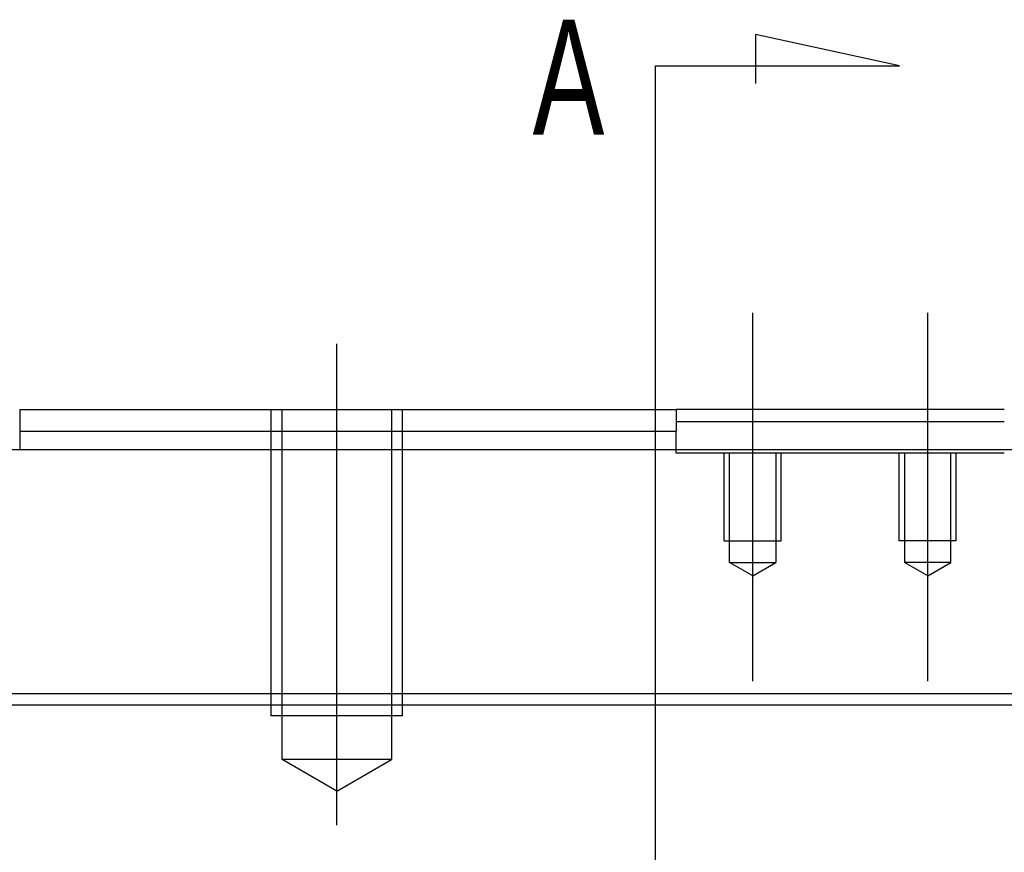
# Model space of a CAD drawing. Header units: millimetres. Extents: x -1108 to 3135, y -1596 to 860.
# Tile 596 of 649: x 942 to 987, y -212 to -174. Entities that reach past the tile are written whole.
import ezdxf
from ezdxf.lldxf.tags import DXFTag

# ---------------------------------------------------------------- set-up
doc = ezdxf.new("R2010")
doc.units = ezdxf.units.MM
doc.layers.get('0').update_dxf_attribs({"linetype": 'CONTINUOUS'})
doc.styles.add('CHN', font='txt')
tags = doc.linetypes.add('DASHED', pattern=[25.72, 12.86, -12.86]).pattern_tags.tags
tags[6:7] = [DXFTag(74, 4), DXFTag(75, 0), DXFTag(340, '0'), DXFTag(46, 0.0), DXFTag(50, 0.0), DXFTag(44, 0.0), DXFTag(45, 0.0)]
tags[4:5] = [DXFTag(74, 4), DXFTag(75, 0), DXFTag(340, '0'), DXFTag(46, 0.0), DXFTag(50, 0.0), DXFTag(44, 0.0), DXFTag(45, 0.0)]

msp = doc.modelspace()

# ---------------------------------------------------------------- linework, layer by layer
for p, q in [((982.079, -175.647), (975.492, -174.213)), ((975.492, -174.213), (975.492, -176.442)), ((970.931, -175.647), (982.079, -175.647)), ((970.931, -178.283), (970.931, -175.647)), ((970.931, -244.758), (970.931, -178.283)), ((797.867, -204.839), (1339.867, -204.839))]:
    msp.add_line(p, q)
at = {"ltscale": 0.2}
for p, q in [((975.367, -203.751), (975.367, -186.926)), ((983.367, -203.751), (983.367, -186.926)), ((956.367, -210.339), (956.367, -188.339))]:
    msp.add_line(p, q, dxfattribs=at)
at = {"linetype": 'Continuous'}
for p, q in [((941.867, -191.339), (941.867, -192.339)), ((971.617, -191.339), (971.867, -191.339)), ((986.867, -191.339), (971.867, -191.339)), ((971.867, -191.339), (971.867, -192.339)), ((971.867, -191.889), (974.867, -191.889)), ((974.867, -191.889), (983.867, -191.889)), ((983.867, -191.889), (986.867, -191.889)), ((941.867, -192.339), (941.867, -193.189)), ((971.617, -192.339), (971.867, -192.339)), ((971.867, -193.189), (971.867, -192.339)), ((1030.117, -193.189), (928.617, -193.189)), ((1149.042, -204.339), (885.867, -204.339))]:
    msp.add_line(p, q, dxfattribs=at)
at = {"linetype": 'DASHED', "ltscale": 0.1}
for p, q in [((953.367, -205.339), (953.367, -191.339)), ((953.867, -207.339), (953.867, -191.339)), ((958.867, -191.339), (958.867, -207.339)), ((959.367, -205.339), (959.367, -191.339)), ((974.067, -197.339), (974.067, -193.339)), ((974.312, -198.339), (974.312, -193.339)), ((976.422, -193.339), (976.422, -198.339)), ((976.667, -197.339), (976.667, -193.339)), ((982.067, -197.339), (982.067, -193.339)), ((982.312, -193.339), (982.312, -198.339)), ((984.422, -198.339), (984.422, -193.339)), ((984.667, -197.339), (984.667, -193.339)), ((974.067, -197.339), (976.667, -197.339)), ((984.667, -197.339), (982.067, -197.339)), ((974.312, -198.339), (976.422, -198.339)), ((975.367, -198.948), (974.312, -198.339)), ((975.367, -198.948), (976.422, -198.339)), ((984.422, -198.339), (982.312, -198.339)), ((983.367, -198.948), (982.312, -198.339)), ((983.367, -198.948), (984.422, -198.339)), ((959.367, -205.339), (953.367, -205.339)), ((958.867, -207.339), (953.867, -207.339)), ((956.367, -208.782), (953.867, -207.339)), ((956.367, -208.782), (958.867, -207.339))]:
    msp.add_line(p, q, dxfattribs=at)
at = {"linetype": 'DASHED'}
for p, q in [((971.867, -193.339), (971.867, -193.189)), ((986.867, -193.339), (971.867, -193.339))]:
    msp.add_line(p, q, dxfattribs=at)
at = {"linetype": 'Continuous'}
for points in [[(941.867, -191.339), (955.617, -191.339)], [(956.617, -191.339), (971.617, -191.339)], [(941.867, -192.339), (955.617, -192.339)], [(956.617, -192.339), (971.617, -192.339)]]:
    msp.add_open_spline(points, degree=1, dxfattribs=at)
at = {"linetype": 'DASHED', "ltscale": 0.1}
for points in [[(955.617, -191.339), (956.617, -191.339)], [(955.617, -192.339), (956.617, -192.339)]]:
    msp.add_open_spline(points, degree=1, dxfattribs=at)

# ---------------------------------------------------------------- texts
at = {"style": 'CHN', "width": 0.7}
msp.add_text('A', height=5.25, dxfattribs=at).set_placement((965.311, -178.783))

doc.saveas('drawing.dxf')
